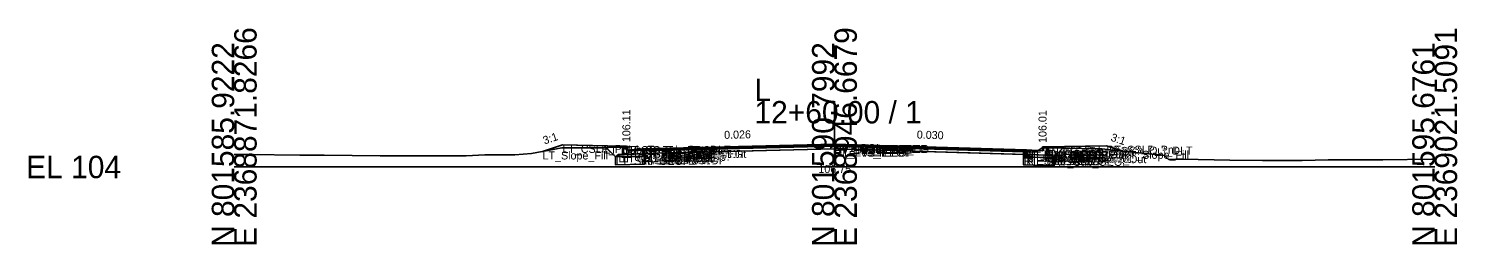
# Model space of a CAD drawing. Extents: x -26 to 8153, y -10 to 9520.
# Drawn here: x -25.7 to 152.8, y 2990.3 to 3017.3 of the extents above; entities that cross this region are included whole.
import ezdxf

# ---------------------------------------------------------------- set-up
doc = ezdxf.new("R2010")
doc.units = 0
for name, color, linetype in [('Exist CMT Pavement', 7, 'Continuous'), ('Exist Cross Section Cell', 7, 'Continuous'), ('Exist XS Center Line Elevation Label', 7, 'Continuous'), ('Exist XS Ground Line', 7, 'Continuous'), ('Prop CMT Conc Surface', 7, 'Continuous'), ('Prop CMT Concrete Structures', 7, 'Continuous'), ('Prop CMT Pvmt Course 1', 7, 'Continuous'), ('Prop CMT Pvmt Course 1 CG', 7, 'Continuous'), ('Prop CMT Pvmt Course 1 Wedge', 7, 'Continuous'), ('Prop CMT Pvmt Course 2', 7, 'Continuous'), ('Prop CMT Pvmt Course 2 Wedge', 7, 'Continuous'), ('Prop CMT Pvmt Course 3', 7, 'Continuous'), ('Prop CMT Pvmt Course 3 Wedge', 7, 'Continuous'), ('Prop CMT Pvmt Surface', 7, 'Continuous'), ('Prop CMT Pvmt Wedge Surface 1', 7, 'Continuous'), ('Prop CMT Pvmt Wedge Surface 2', 7, 'Continuous'), ('Prop CMT Pvmt Wedge Surface 3', 7, 'Continuous'), ('Prop CMT Shallow Undercut', 7, 'Continuous'), ('Prop CMT Shallow Undercut Boundary', 7, 'Continuous'), ('Prop CMT Slope Grass', 7, 'Continuous'), ('Prop CMT Subgrade Earthwork', 7, 'Continuous'), ('Prop XS Earthwork Shape', 7, 'Continuous'), ('Prop XS Hydro Elevations', 7, 'Continuous'), ('Prop XS SE Text', 7, 'Continuous'), ('Prop XS Side Slope Text', 7, 'Continuous'), ('Prop XS Subgrade Earthwork', 7, 'Continuous'), ('Scratch_Level_2', 7, 'Continuous'), ('Scratch_Level_6', 7, 'Continuous')]:
    doc.layers.add(name, color=color, linetype=linetype)

msp = doc.modelspace()

# ---------------------------------------------------------------- linework, layer by layer
at = {"layer": 'Exist CMT Pavement'}
for p, q in [((51.26, 3002.12), (70.57, 3002.64)), ((70.57, 3002.64), (74.81, 3002.75)), ((74.81, 3002.75), (88.6, 3002.33)), ((88.6, 3002.33), (98.64, 3002.05))]:
    msp.add_line(p, q, dxfattribs=at)
at = {"layer": 'Exist Cross Section Cell'}
for p, q in [((75, 3000), (75, 3008.25)), ((0, 3000), (75, 3000)), ((75, 3000), (150, 3000))]:
    msp.add_line(p, q, dxfattribs=at)
at = {"layer": 'Exist XS Ground Line'}
for p, q in [((0, 3001.58), (1.83, 3001.55)), ((1.83, 3001.55), (8.22, 3001.49)), ((8.22, 3001.49), (11.24, 3001.46)), ((11.24, 3001.46), (18.24, 3001.4)), ((18.24, 3001.4), (20.65, 3001.38)), ((20.65, 3001.38), (28.26, 3001.39)), ((28.26, 3001.39), (28.99, 3001.4)), ((28.99, 3001.4), (31.32, 3001.5)), ((31.32, 3001.5), (35.05, 3001.5)), ((35.05, 3001.5), (37.14, 3001.68)), ((37.14, 3001.68), (40.94, 3002.39)), ((40.94, 3002.39), (46.75, 3002.42)), ((46.75, 3002.42), (48.72, 3002.46)), ((48.72, 3002.46), (49.38, 3001.99)), ((49.38, 3001.99), (49.75, 3002.01)), ((49.75, 3002.01), (51.26, 3002.12)), ((51.26, 3002.12), (70.57, 3002.64)), ((70.57, 3002.64), (74.81, 3002.75)), ((74.81, 3002.75), (88.6, 3002.33)), ((88.6, 3002.33), (98.64, 3002.05)), ((98.64, 3002.05), (99.42, 3002)), ((99.42, 3002), (100.35, 3001.96)), ((100.35, 3001.96), (100.94, 3002.38)), ((100.94, 3002.38), (105.92, 3002.32)), ((105.92, 3002.32), (108.43, 3002.26)), ((108.43, 3002.26), (110.72, 3002.04)), ((110.72, 3002.04), (116.25, 3001.43)), ((116.25, 3001.43), (116.75, 3000.93)), ((116.75, 3000.93), (117.64, 3000.98)), ((117.64, 3000.98), (118.48, 3000.96)), ((118.48, 3000.96), (124.4, 3000.84)), ((124.4, 3000.84), (128.48, 3000.81)), ((128.48, 3000.81), (133.42, 3000.83)), ((133.42, 3000.83), (136.67, 3000.88)), ((136.67, 3000.88), (143.53, 3000.88)), ((143.53, 3000.88), (149.65, 3000.99)), ((149.65, 3000.99), (150, 3000.98))]:
    msp.add_line(p, q, dxfattribs=at)
at = {"layer": 'Prop CMT Conc Surface'}
for points in [[(49, 3002.11), (49, 3002.61), (48.5, 3002.61)], [(51, 3002.25), (49, 3002.11)], [(99, 3002.15), (101, 3002.01)], [(101, 3002.01), (101, 3002.51), (101.5, 3002.51)]]:
    msp.add_lwpolyline(points, dxfattribs=at)
at = {"layer": 'Prop CMT Concrete Structures'}
for points in [[(51, 3002.25), (49, 3002.11), (49, 3002.61), (48.5, 3002.61)], [(48.5, 3002.61), (48.5, 3001.6), (51, 3001.66)], [(51, 3001.66), (51, 3002.25)], [(99, 3002.15), (101, 3002.01), (101, 3002.51), (101.5, 3002.51)], [(101.5, 3002.51), (101.5, 3001.49), (99, 3001.57)], [(99, 3001.57), (99, 3002.15)]]:
    msp.add_lwpolyline(points, dxfattribs=at)
at = {"layer": 'Prop CMT Pvmt Course 1'}
for points in [[(75, 3002.87), (51, 3002.25)], [(51, 3002.25), (51, 3002)], [(51, 3002), (51.26, 3002)], [(51.26, 3002.13), (75, 3002.74)], [(51.26, 3002), (51.26, 3002.13)], [(75, 3002.62), (75, 3002.87)], [(75, 3002.87), (99, 3002.15)], [(75, 3002.62), (75, 3002.87)], [(75, 3002.74), (75, 3002.62), (75, 3002.62)], [(98.64, 3002.04), (75, 3002.74)], [(75, 3002.74), (75, 3002.62), (75, 3002.62)], [(98.64, 3001.91), (98.64, 3002.04)], [(99, 3001.9), (98.64, 3001.91)], [(99, 3002.15), (99, 3001.9)]]:
    msp.add_lwpolyline(points, dxfattribs=at)
at = {"layer": 'Prop CMT Pvmt Course 1 CG'}
for points in [[(51, 3001.66), (48, 3001.58), (47.66, 3001.25)], [(47.66, 3001.25), (51, 3001.33)], [(51, 3001.33), (51, 3001.66)], [(99, 3001.57), (102, 3001.48), (102.34, 3001.14)], [(99, 3001.24), (99, 3001.57)], [(102.34, 3001.14), (99, 3001.24)]]:
    msp.add_lwpolyline(points, dxfattribs=at)
at = {"layer": 'Prop CMT Pvmt Course 1 Wedge'}
for points in [[(75, 3002.74), (51.26, 3002.13)], [(75, 3002.74), (98.64, 3002.04)]]:
    msp.add_lwpolyline(points, dxfattribs=at)
at = {"layer": 'Prop CMT Pvmt Course 2'}
for points in [[(51.26, 3002), (51, 3002)], [(51, 3002), (51, 3001.67)], [(51, 3001.67), (51.26, 3001.67)], [(51.26, 3001.67), (51.26, 3002)], [(98.64, 3001.58), (98.64, 3001.91)], [(98.64, 3001.91), (99, 3001.9)], [(99, 3001.57), (98.64, 3001.58)], [(99, 3001.9), (99, 3001.57)]]:
    msp.add_lwpolyline(points, dxfattribs=at)
at = {"layer": 'Prop CMT Pvmt Course 2 Wedge'}
for points in [[(75, 3002.62), (51.26, 3002)], [(75, 3002.62), (98.64, 3001.91)]]:
    msp.add_lwpolyline(points, dxfattribs=at)
at = {"layer": 'Prop CMT Pvmt Course 3'}
for points in [[(51.26, 3001.67), (51, 3001.67)], [(51, 3001.67), (51, 3001.33)], [(51, 3001.33), (51.26, 3001.34)], [(51.26, 3001.34), (51.26, 3001.67)], [(98.64, 3001.58), (99, 3001.57)], [(98.64, 3001.25), (98.64, 3001.58)], [(99, 3001.24), (98.64, 3001.25)], [(99, 3001.57), (99, 3001.24)]]:
    msp.add_lwpolyline(points, dxfattribs=at)
at = {"layer": 'Prop CMT Pvmt Course 3 Wedge'}
for points in [[(75, 3002.29), (51.26, 3001.67)], [(75, 3002.29), (98.64, 3001.58)]]:
    msp.add_lwpolyline(points, dxfattribs=at)
at = {"layer": 'Prop CMT Pvmt Surface'}
for points in [[(75, 3002.87), (51, 3002.25)], [(75, 3002.87), (99, 3002.15)]]:
    msp.add_lwpolyline(points, dxfattribs=at)
at = {"layer": 'Prop CMT Pvmt Wedge Surface 1'}
for points in [[(51, 3002), (51, 3002.25)], [(51.26, 3002), (51, 3002)], [(75, 3002.74), (51.26, 3002.13)], [(51.26, 3002.13), (51.26, 3002)], [(75, 3002.74), (98.64, 3002.04)], [(98.64, 3002.04), (98.64, 3001.91)], [(98.64, 3001.91), (99, 3001.9)], [(99, 3001.9), (99, 3002.15)]]:
    msp.add_lwpolyline(points, dxfattribs=at)
at = {"layer": 'Prop CMT Pvmt Wedge Surface 2'}
for points in [[(75, 3002.62), (51, 3002)], [(51, 3002), (51, 3002.25)], [(75, 3002.62), (99, 3001.9)], [(99, 3001.9), (99, 3002.15)]]:
    msp.add_lwpolyline(points, dxfattribs=at)
at = {"layer": 'Prop CMT Pvmt Wedge Surface 3'}
for points in [[(75, 3002.29), (51, 3001.67)], [(51, 3001.67), (51, 3002.25)], [(75, 3002.29), (99, 3001.57)], [(99, 3001.57), (99, 3002.15)]]:
    msp.add_lwpolyline(points, dxfattribs=at)
at = {"layer": 'Prop CMT Shallow Undercut'}
for p, q in [((51.26, 3001.34), (47.66, 3001.25)), ((102.34, 3001.14), (98.64, 3001.25))]:
    msp.add_line(p, q, dxfattribs=at)
for points in [[(47.66, 3001.25), (47.66, 3000.25), (51.26, 3000.34), (51.26, 3001.34)], [(98.64, 3001.25), (98.64, 3000.25), (102.34, 3000.14), (102.34, 3001.14)]]:
    msp.add_lwpolyline(points, dxfattribs=at)
at = {"layer": 'Prop CMT Shallow Undercut Boundary'}
for p, q in [((47.66, 3001.25), (51.26, 3001.34)), ((47.66, 3000.25), (47.66, 3001.25)), ((51.26, 3001.34), (51.26, 3000.34)), ((98.64, 3001.25), (102.34, 3001.14)), ((98.64, 3000.25), (98.64, 3001.25)), ((102.34, 3001.14), (102.34, 3000.14)), ((51.26, 3000.34), (47.66, 3000.25)), ((102.34, 3000.14), (98.64, 3000.25))]:
    msp.add_line(p, q, dxfattribs=at)
at = {"layer": 'Prop CMT Slope Grass'}
for points in [[(48.5, 3002.61), (41, 3002.76), (38.53, 3001.94)], [(101.5, 3002.51), (109, 3002.66), (110.91, 3002.02)]]:
    msp.add_lwpolyline(points, dxfattribs=at)
at = {"layer": 'Prop CMT Subgrade Earthwork'}
for points in [[(51, 3001.33), (47.66, 3001.25), (46.25, 3002.66)], [(51.26, 3001.34), (51, 3001.33)], [(51.26, 3001.34), (51.27, 3002.12)], [(98.64, 3001.25), (98.63, 3002.06)], [(98.64, 3001.25), (99, 3001.24)], [(99, 3001.24), (102.34, 3001.14), (103.76, 3002.56)]]:
    msp.add_lwpolyline(points, dxfattribs=at)
at = {"layer": 'Prop XS Earthwork Shape'}
for points in [[(41, 3002.76), (38.53, 3001.94), (40.94, 3002.39), (46.49, 3002.41), (46.25, 3002.66)], [(51, 3001.33), (47.66, 3001.25), (46.49, 3002.41), (46.75, 3002.42), (48.72, 3002.46), (49, 3002.26), (49, 3002.11), (49.19, 3002.13), (49.38, 3001.99), (49.75, 3002.01), (51.26, 3002.12), (51.27, 3002.12), (51.26, 3001.34)], [(51, 3001.33), (47.66, 3001.25), (47.66, 3000.25), (51.26, 3000.34), (51.26, 3001.34)], [(49, 3002.11), (49, 3002.26), (49.19, 3002.13)], [(99, 3001.24), (102.34, 3001.14), (103.55, 3002.35), (101, 3002.38), (101, 3002.01), (100.47, 3002.05), (100.35, 3001.96), (99.42, 3002), (98.64, 3002.05), (98.63, 3002.06), (98.64, 3001.25)], [(99, 3001.24), (102.34, 3001.14), (102.34, 3000.14), (98.64, 3000.25), (98.64, 3001.25)], [(100.94, 3002.38), (101, 3002.38), (101, 3002.01), (100.47, 3002.05)], [(103.55, 3002.35), (103.76, 3002.56), (109, 3002.66), (110.91, 3002.02), (110.72, 3002.04), (108.43, 3002.26), (105.92, 3002.32)]]:
    msp.add_lwpolyline(points, close=True, dxfattribs=at)
at = {"layer": 'Prop XS Subgrade Earthwork'}
for p, q in [((47.66, 3001.25), (51.26, 3001.34)), ((98.64, 3001.25), (102.34, 3001.14))]:
    msp.add_line(p, q, dxfattribs=at)
at = {"layer": 'Scratch_Level_6'}
for p, q in [((51.26, 3001.34), (47.66, 3001.25)), ((102.34, 3001.14), (98.64, 3001.25))]:
    msp.add_line(p, q, dxfattribs=at)
for points in [[(47.66, 3001.25), (47.66, 3000.25), (51.26, 3000.34), (51.26, 3001.34)], [(98.64, 3001.25), (98.64, 3000.25), (102.34, 3000.14), (102.34, 3001.14)]]:
    msp.add_lwpolyline(points, dxfattribs=at)

# ---------------------------------------------------------------- texts
at = {"layer": 'Exist Cross Section Cell'}
for s, p in [('E 2368871.8266', (2.8, 2990)), ('E 2368946.6679', (77.8, 2990)), ('E 2369021.5091', (152.8, 2990)), ('N 801585.9222', (0, 2990)), ('N 801590.7992', (75, 2990)), ('N 801595.6761', (150, 2990))]:
    msp.add_text(s, height=2.8, rotation=90, dxfattribs=at).set_placement(p)
for s, p in [('L', (65, 3008.25)), ('12+60.00 / 1', (65, 3005.45)), ('EL 104', (-26, 2998.6))]:
    msp.add_text(s, height=2.8, dxfattribs=at).set_placement(p)
at = {"layer": 'Exist XS Center Line Elevation Label'}
msp.add_text('106.75', height=1, dxfattribs=at).set_placement((72.99, 2999.25))
at = {"layer": 'Prop XS Hydro Elevations'}
for s, p in [('106.11', (49.5, 3003.11)), ('106.01', (101.5, 3003.01))]:
    msp.add_text(s, height=1, rotation=90, dxfattribs=at).set_placement(p)
at = {"layer": 'Prop XS SE Text'}
for s, rotation, p in [('0.026', 1.4894, (61.23, 3003.51)), ('0.030', 358.2816, (85.28, 3003.56))]:
    msp.add_text(s, height=1, rotation=rotation, dxfattribs=at).set_placement(p)
at = {"layer": 'Prop XS Side Slope Text'}
for rotation, p in [(18.4349, (38.77, 3002.81)), (341.5651, (109.44, 3003.3))]:
    msp.add_text('3:1', height=1, rotation=rotation, dxfattribs=at).set_placement(p)
at = {"layer": 'Scratch_Level_2'}
for s, p in [('LT_Slope_Fill', (38.53, 3000.94)), ('LT_CSLP_Pnt', (41, 3001.76)), ('LT_Sub_Trench_Out_DLT', (46.25, 3001.66)), ('LT_Sub_OEOP', (47.66, 3000.25)), ('LT_CG1_Shelf_Out', (48, 3000.58)), ('LT_CG_Top_BOC', (48.5, 3001.61)), ('LT_CG_Bot_BOC', (48.5, 3000.6)), ('LT_CG_Top_Face', (49, 3001.61)), ('LT_CG_Top_Gut', (49, 3001.11)), ('LT_PV1_OEOT', (51, 3001.25)), ('LT_PV2_OEOT', (51, 3001)), ('LT_PV3_OEOT', (51, 3000.67)), ('LT_CG_Bot_IE', (51, 3000.66)), ('LT_Sub_OEOT', (51, 3000.33)), ('LT_PV1_OEEOP', (51.26, 3001.13)), ('LT_PV_OEEOP_EG', (51.26, 3001.12)), ('LT_PV2_OEEOP', (51.26, 3001)), ('LT_PV3_OEEOP', (51.26, 3000.67)), ('LT_Sub_OEEOP', (51.26, 3000.34)), ('LT_PV_Sub_Tie_Out', (51.27, 3001.12)), ('PV1_PGL', (75, 3001.87)), ('RT_PV1_IEEOP', (75, 3001.74)), ('RT_PV_IEEOP_EG', (75, 3001.75)), ('LT_PV1_IEEOP', (75, 3001.74)), ('LT_PV_IEEOP_EG', (75, 3001.75)), ('RT_PV2_IEEOP', (75, 3001.62)), ('LT_PV2_IEEOP', (75, 3001.62)), ('PV2_PGL', (75, 3001.62)), ('RT_PV3_IEEOP', (75, 3001.29)), ('LT_PV3_IEEOP', (75, 3001.29)), ('RT_PV_Sub_Tie_Out', (98.63, 3001.06)), ('RT_PV_OEEOP_EG', (98.64, 3001.05)), ('RT_PV1_OEEOP', (98.64, 3001.04)), ('RT_PV2_OEEOP', (98.64, 3000.91)), ('RT_PV3_OEEOP', (98.64, 3000.58)), ('RT_Sub_OEEOP', (98.64, 3000.25)), ('RT_PV1_OEOT', (99, 3001.15)), ('RT_PV2_OEOT', (99, 3000.9)), ('RT_PV3_OEOT', (99, 3000.57)), ('RT_CG_Bot_IE', (99, 3000.57)), ('RT_Sub_OEOT', (99, 3000.24)), ('RT_CG_Top_Face', (101, 3001.51)), ('RT_CG_Top_Gut', (101, 3001.01)), ('RT_CG_Top_BOC', (101.5, 3001.51)), ('RT_CG_Bot_BOC', (101.5, 3000.49)), ('RT_CG1_Shelf_Out', (102, 3000.48)), ('RT_Sub_OEOP', (102.34, 3000.14)), ('RT_Sub_Trench_Out_DLT', (103.76, 3001.56)), ('RT_CSLP_Pnt', (109, 3001.66)), ('RT_Slope_Fill', (110.91, 3001.02))]:
    msp.add_text(s, height=1, dxfattribs=at).set_placement(p)

doc.saveas('drawing.dxf')
